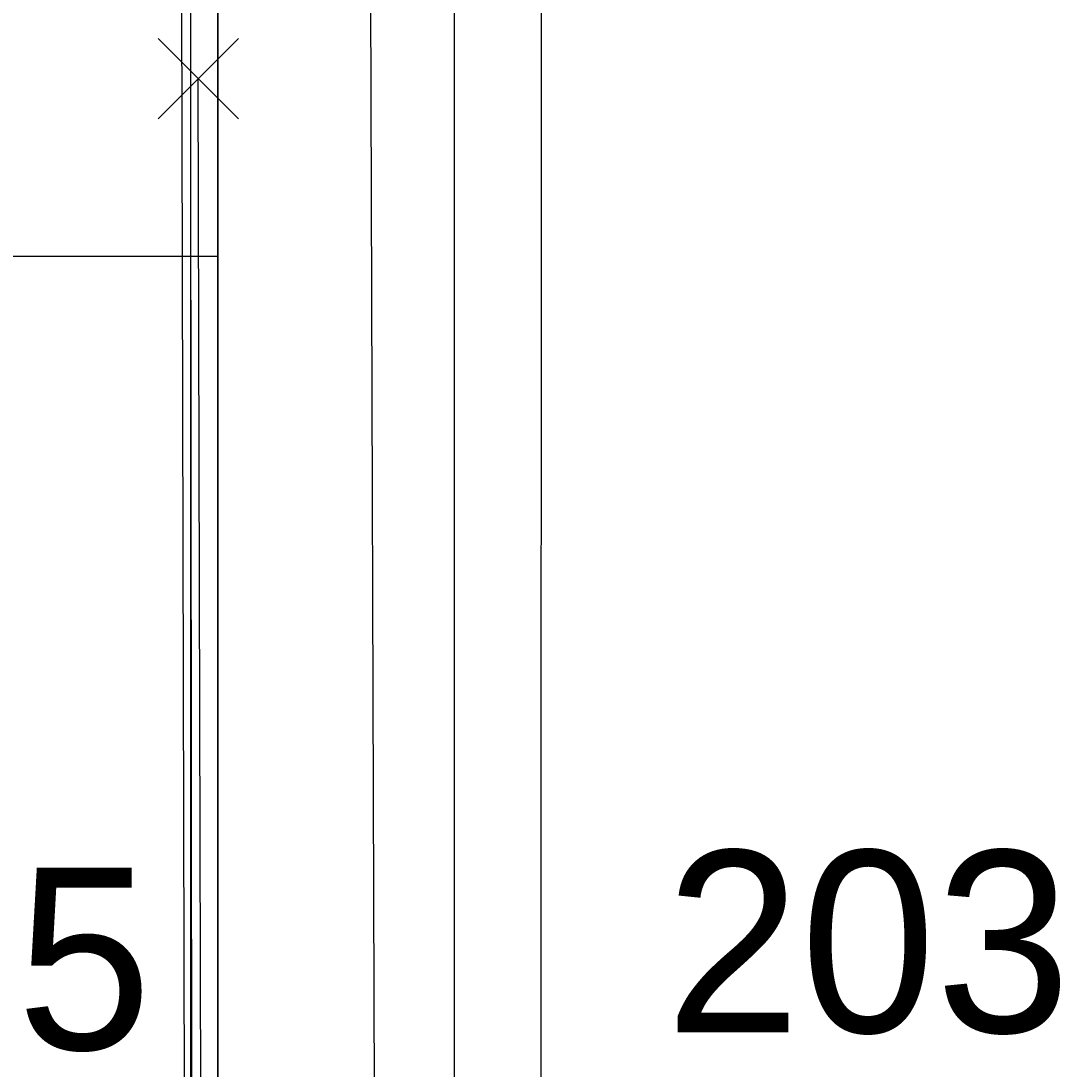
# Model space of a CAD drawing. Extents: x -264205 to -263659, y -1242401 to -1242060.
# Drawn here: x -263909.585 to -263906.725, y -1242202.418 to -1242199.534 of the extents above; entities that cross this region are included whole.
import ezdxf

# ---------------------------------------------------------------- set-up
doc = ezdxf.new("R2010")
doc.units = 0
for name, color, linetype in [('BOD_CISLO', 7, 'Continuous'), ('BOD_SYMBOL', 7, 'Continuous'), ('KFA_SO_10-1_PLACHTY', 7, 'Continuous'), ('KFA_SO_10-1_STRECHY', 7, 'Continuous'), ('KFA_SO_10-1_TRIBUNA_A_OBVOD', 7, 'Continuous'), ('OBRUBNIKY_KOMUNIKACIE_PROJEKT', 7, 'Continuous'), ('OSI_STAVBY_KFA', 7, 'Continuous'), ('SITUACIA_DSP_2D', 7, 'Continuous')]:
    doc.layers.add(name, color=color, linetype=linetype)

msp = doc.modelspace()

# ---------------------------------------------------------------- linework, layer by layer
at = {"layer": 'BOD_SYMBOL'}
for p, q in [((-263909.2075, -1242199.8035), (-263908.9865, -1242199.5825)), ((-263908.9865, -1242199.8035), (-263909.2075, -1242199.5825))]:
    msp.add_line(p, q, dxfattribs=at)
at = {"layer": 'KFA_SO_10-1_PLACHTY'}
for p, q in [((-263908.632, -1242196.778), (-263908.53, -1242226.78)), ((-263909.149, -1242196.844), (-263909.08, -1242226.989)), ((-263909.031, -1242226.94), (-263909.097, -1242199.693))]:
    msp.add_line(p, q, dxfattribs=at)
at = {"layer": 'KFA_SO_10-1_STRECHY'}
msp.add_line((-263908.157, -1242227.179), (-263908.136, -1242101.59), dxfattribs=at)
at = {"layer": 'KFA_SO_10-1_TRIBUNA_A_OBVOD'}
msp.add_lwpolyline([(-263909.114, -1242203.378), (-263909.121, -1242196.3461)], dxfattribs=at)
at = {"layer": 'OBRUBNIKY_KOMUNIKACIE_PROJEKT'}
msp.add_line((-263909.0427, -1242227.3822), (-263909.0427, -1242196.3327), dxfattribs=at)
at = {"layer": 'OSI_STAVBY_KFA'}
msp.add_line((-263908.3928, -1242083.2372), (-263908.3928, -1242246.7072), dxfattribs=at)
at = {"layer": 'SITUACIA_DSP_2D'}
for p, q in [((-263909.1178, -1242203.3322), (-263909.1178, -1242196.3322)), ((-263909.0428, -1242227.3822), (-263909.0428, -1242196.3327)), ((-263909.0428, -1242200.1822), (-263915.2928, -1242200.1822))]:
    msp.add_line(p, q, dxfattribs=at)

# ---------------------------------------------------------------- texts
at = {"layer": 'BOD_CISLO'}
for s, p in [('203', (-263907.8112, -1242202.3171)), ('175', (-263910.3406, -1242202.3641))]:
    msp.add_text(s, height=0.5, dxfattribs=at).set_placement(p)

doc.saveas('drawing.dxf')
